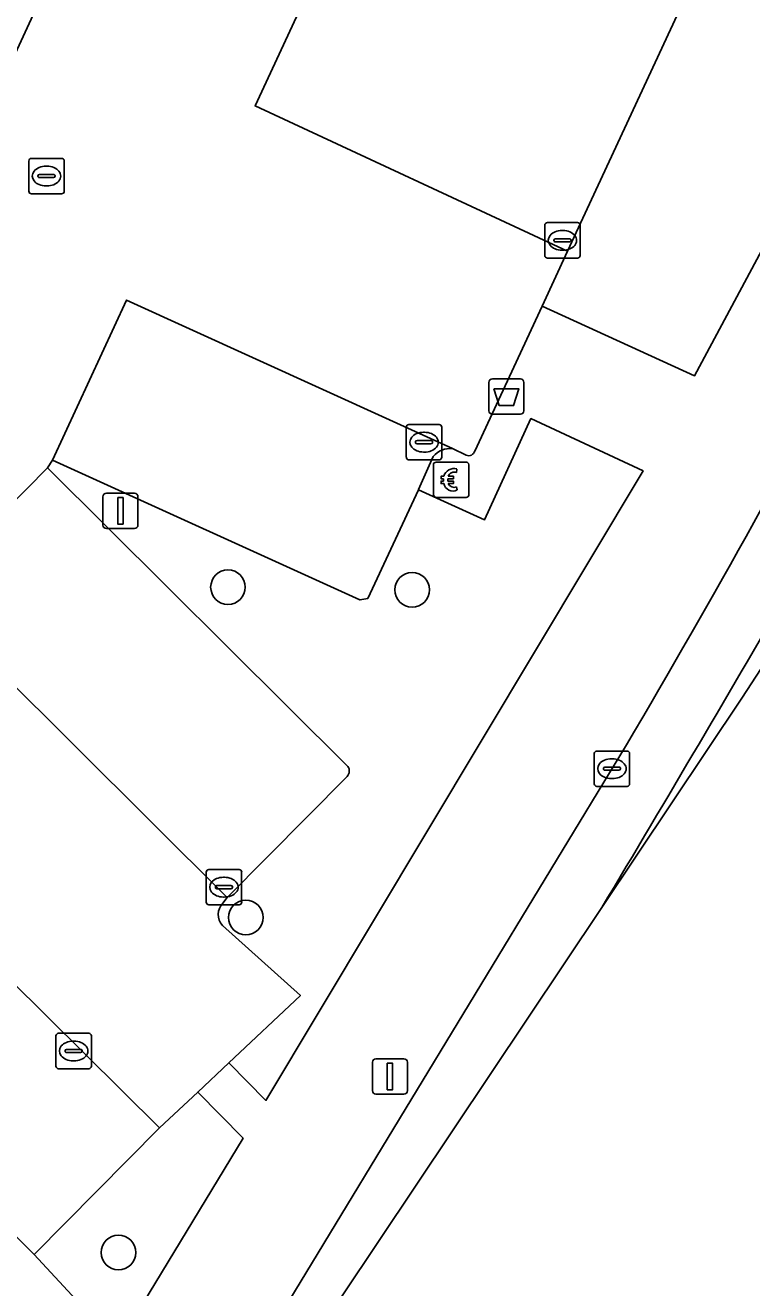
# Model space of a CAD drawing. Extents: x 160102 to 160934, y 382045 to 382923.
# Drawn here: x 160833.24 to 160853.77, y 382684.69 to 382720.36 of the extents above; entities that cross this region are included whole.
import ezdxf

# ---------------------------------------------------------------- set-up
doc = ezdxf.new("R2010")
doc.units = 0
for name, color, linetype in [('IMGEO_Afvalbak', 7, 'Continuous'), ('IMGEO_Betaalautomaat', 7, 'Continuous'), ('IMGEO_Boom', 7, 'Continuous'), ('IMGEO_Groenvoorziening', 7, 'Continuous'), ('IMGEO_Haag', 7, 'Continuous'), ('IMGEO_Kolk', 7, 'Continuous'), ('IMGEO_Lichtmast', 7, 'Continuous'), ('IMGEO_Parkeervlak_open', 7, 'Continuous'), ('IMGEO_Rijbaan_lokaal_gesloten', 7, 'Continuous'), ('IMGEO_Rijbaan_lokaal_open', 7, 'Continuous'), ('IMGEO_Rioolput', 7, 'Continuous'), ('IMGEO_Voetpad_open', 7, 'Continuous')]:
    doc.layers.add(name, color=color, linetype=linetype)

msp = doc.modelspace()

# ---------------------------------------------------------------- linework, layer by layer
at = {"layer": 'IMGEO_Afvalbak'}
for p, q in [((160846.34, 382709.47), (160846.34, 382710.27)), ((160846.34, 382710.27), (160846.34, 382709.47)), ((160846.44, 382710.37), (160847.23, 382710.37)), ((160847.23, 382710.37), (160846.44, 382710.37)), ((160847.33, 382710.27), (160847.33, 382709.47)), ((160847.33, 382709.47), (160847.33, 382710.27)), ((160847.23, 382709.37), (160846.44, 382709.37)), ((160846.44, 382709.37), (160847.23, 382709.37))]:
    msp.add_line(p, q, dxfattribs=at)
msp.add_lwpolyline([(160846.483, 382710.084), (160847.187, 382710.084), (160847.038, 382709.614), (160846.632, 382709.614), (160846.483, 382710.084)], dxfattribs=at)
for centre, start, end in [((160846.44, 382710.27), 90, 180), ((160846.44, 382710.27), 90, 180), ((160847.23, 382710.27), 0, 90), ((160847.23, 382710.27), 360, 90), ((160846.44, 382709.47), 180, 270), ((160846.44, 382709.47), 180, 270), ((160847.23, 382709.47), 270, 0), ((160847.23, 382709.47), 270, 0)]:
    msp.add_arc(centre, 0.1, start, end, dxfattribs=at)
at = {"layer": 'IMGEO_Betaalautomaat'}
for p, q in [((160844.851, 382708.018), (160845.692, 382708.018)), ((160845.692, 382708.018), (160844.851, 382708.018)), ((160845.775, 382707.944), (160845.775, 382707.103)), ((160845.775, 382707.103), (160845.775, 382707.944)), ((160844.776, 382707.094), (160844.776, 382707.935)), ((160844.776, 382707.935), (160844.776, 382707.094)), ((160845.438, 382707.823), (160845.421, 382707.723)), ((160845.059, 382707.482), (160845.059, 382707.55)), ((160845.18, 382707.55), (160845.18, 382707.482)), ((160845.425, 382707.317), (160845.447, 382707.23)), ((160845.701, 382707.019), (160844.86, 382707.019)), ((160844.86, 382707.019), (160845.701, 382707.019))]:
    msp.add_line(p, q, dxfattribs=at)
for points in [[(160845.059, 382707.55), (160844.99, 382707.55), (160844.99, 382707.619), (160845.069, 382707.619)], [(160845.191, 382707.619), (160845.338, 382707.619), (160845.338, 382707.55), (160845.18, 382707.55)], [(160845.064, 382707.413), (160844.99, 382707.413), (160844.99, 382707.482), (160845.059, 382707.482)], [(160845.18, 382707.482), (160845.338, 382707.482), (160845.338, 382707.413), (160845.194, 382707.413)]]:
    msp.add_lwpolyline(points, dxfattribs=at)
for centre, radius, start, end in [((160844.854, 382707.941), 0.0779, 92.4484, 184.2845), ((160844.854, 382707.941), 0.0779, 92.4484, 184.2845), ((160845.698, 382707.941), 0.0779, 2.4484, 94.2845), ((160845.698, 382707.941), 0.0779, 2.4484, 94.2845), ((160845.352, 382707.543), 0.293, 73.014, 165.0139), ((160845.358, 382707.556), 0.179, 69.3236, 159.5683), ((160845.325, 382707.468), 0.267, 191.8096, 297.0389), ((160845.358, 382707.483), 0.179, 202.7625, 291.8693), ((160844.854, 382707.097), 0.0779, 182.4484, 274.2845), ((160844.854, 382707.097), 0.0779, 182.4484, 274.2845), ((160845.698, 382707.097), 0.0779, 272.4484, 4.2845), ((160845.698, 382707.097), 0.0779, 272.4484, 4.2845)]:
    msp.add_arc(centre, radius, start, end, dxfattribs=at)
at = {"layer": 'IMGEO_Boom'}
for centre in [(160838.969, 382704.484), (160844.172, 382704.41), (160839.474, 382695.15), (160835.875, 382685.683)]:
    msp.add_circle(centre, 0.489, dxfattribs=at)
at = {"layer": 'IMGEO_Groenvoorziening'}
for points in [[(160852.644, 382722.785), (160848.566, 382713.977), (160847.846, 382712.429), (160852.146, 382710.453), (160859.131, 382723.493), (160855.848, 382725.002)], [(160850.697, 382707.768), (160847.526, 382709.246), (160846.215, 382706.384), (160845.594, 382706.667), (160844.349, 382707.235), (160842.917, 382704.164), (160842.697, 382704.122), (160834.008, 382708.07), (160833.874, 382707.859), (160842.353, 382699.42)], [(160838.814, 382694.923), (160841.018, 382692.945), (160838.991, 382691.04), (160840.041, 382689.981), (160850.697, 382707.768)], [(160842.334, 382699.135), (160838.949, 382695.716), (160838.824, 382695.554)]]:
    msp.add_lwpolyline(points, dxfattribs=at)
msp.add_lwpolyline([(160838.114, 382690.217), (160837.035, 382689.203), (160833.497, 382685.627), (160835.861, 382683.078), (160839.394, 382688.917)], close=True, dxfattribs=at)
for centre, radius, start, end in [((160842.184, 382699.288), 0.214, 314.3328, 38.0391), ((160839.166, 382695.233), 0.469, 136.8124, 221.3717)]:
    msp.add_arc(centre, radius, start, end, dxfattribs=at)
at = {"layer": 'IMGEO_Haag'}
for points in [[(160838.814, 382694.923), (160841.018, 382692.945), (160838.991, 382691.04), (160840.041, 382689.981), (160850.697, 382707.768), (160847.526, 382709.246), (160846.215, 382706.384)], [(160846.215, 382706.384), (160845.594, 382706.667), (160844.349, 382707.235), (160842.917, 382704.164), (160842.697, 382704.122), (160834.008, 382708.07), (160833.874, 382707.859), (160842.353, 382699.42)], [(160842.334, 382699.135), (160838.949, 382695.716), (160838.824, 382695.554)]]:
    msp.add_lwpolyline(points, dxfattribs=at)
for centre, radius, start, end in [((160842.184, 382699.288), 0.214, 314.3328, 38.0391), ((160839.166, 382695.233), 0.469, 136.8124, 221.3717)]:
    msp.add_arc(centre, radius, start, end, dxfattribs=at)
at = {"layer": 'IMGEO_Kolk'}
for p, q in [((160847.993, 382714.784), (160848.845, 382714.784)), ((160847.918, 382713.858), (160847.918, 382714.71)), ((160848.406, 382714.564), (160848.431, 382714.564)), ((160848.919, 382714.71), (160848.919, 382713.858)), ((160848.177, 382714.278), (160848.177, 382714.29)), ((160848.615, 382714.241), (160848.217, 382714.241)), ((160848.22, 382714.327), (160848.618, 382714.327)), ((160848.661, 382714.29), (160848.661, 382714.278)), ((160848.845, 382713.784), (160847.993, 382713.784)), ((160848.429, 382714.004), (160848.404, 382714.004)), ((160844.083, 382709.081), (160844.935, 382709.081)), ((160844.008, 382708.155), (160844.008, 382709.007)), ((160844.496, 382708.861), (160844.521, 382708.861)), ((160845.009, 382709.007), (160845.009, 382708.155)), ((160844.267, 382708.575), (160844.267, 382708.587)), ((160844.705, 382708.538), (160844.307, 382708.538)), ((160844.31, 382708.624), (160844.708, 382708.624)), ((160844.519, 382708.301), (160844.494, 382708.301)), ((160844.751, 382708.587), (160844.751, 382708.575)), ((160844.935, 382708.081), (160844.083, 382708.081)), ((160849.316, 382698.928), (160849.316, 382699.78)), ((160849.391, 382699.854), (160850.243, 382699.854)), ((160850.317, 382699.78), (160850.317, 382698.928)), ((160849.618, 382699.397), (160850.016, 382699.397)), ((160849.804, 382699.634), (160849.829, 382699.634)), ((160849.575, 382699.348), (160849.575, 382699.36)), ((160850.013, 382699.311), (160849.615, 382699.311)), ((160849.827, 382699.074), (160849.802, 382699.074)), ((160850.059, 382699.36), (160850.059, 382699.348)), ((160850.243, 382698.854), (160849.391, 382698.854)), ((160838.355, 382695.581), (160838.355, 382696.433)), ((160838.43, 382696.507), (160839.282, 382696.507)), ((160838.843, 382696.287), (160838.868, 382696.287)), ((160839.356, 382696.433), (160839.356, 382695.581)), ((160838.614, 382696.001), (160838.614, 382696.013)), ((160839.052, 382695.964), (160838.654, 382695.964)), ((160838.657, 382696.05), (160839.055, 382696.05)), ((160839.098, 382696.013), (160839.098, 382696.001)), ((160839.282, 382695.507), (160838.43, 382695.507)), ((160838.866, 382695.727), (160838.841, 382695.727)), ((160834.109, 382690.952), (160834.109, 382691.804)), ((160834.184, 382691.878), (160835.036, 382691.878)), ((160834.597, 382691.658), (160834.622, 382691.658)), ((160835.11, 382691.804), (160835.11, 382690.952)), ((160834.368, 382691.372), (160834.368, 382691.384)), ((160834.806, 382691.335), (160834.408, 382691.335)), ((160834.411, 382691.421), (160834.809, 382691.421)), ((160834.852, 382691.384), (160834.852, 382691.372)), ((160835.036, 382690.878), (160834.184, 382690.878)), ((160834.62, 382691.098), (160834.595, 382691.098))]:
    msp.add_line(p, q, dxfattribs=at)
for points in [[(160847.993, 382714.784), (160848.845, 382714.784)], [(160847.918, 382713.858), (160847.918, 382714.71)], [(160848.919, 382714.71), (160848.919, 382713.858)], [(160848.845, 382713.784), (160847.993, 382713.784)], [(160844.083, 382709.081), (160844.935, 382709.081)], [(160844.008, 382708.155), (160844.008, 382709.007)], [(160845.009, 382709.007), (160845.009, 382708.155)], [(160844.935, 382708.081), (160844.083, 382708.081)], [(160849.316, 382698.928), (160849.316, 382699.78)], [(160849.391, 382699.854), (160850.243, 382699.854)], [(160850.317, 382699.78), (160850.317, 382698.928)], [(160850.243, 382698.854), (160849.391, 382698.854)], [(160838.355, 382695.581), (160838.355, 382696.433)], [(160838.43, 382696.507), (160839.282, 382696.507)], [(160839.356, 382696.433), (160839.356, 382695.581)], [(160839.282, 382695.507), (160838.43, 382695.507)], [(160834.109, 382690.952), (160834.109, 382691.804)], [(160834.184, 382691.878), (160835.036, 382691.878)], [(160835.11, 382691.804), (160835.11, 382690.952)], [(160835.036, 382690.878), (160834.184, 382690.878)]]:
    msp.add_lwpolyline(points, dxfattribs=at)
for centre, radius, start, end in [((160847.995, 382714.708), 0.0765, 91.552, 178.448), ((160847.995, 382714.708), 0.0765, 91.552, 178.448), ((160848.843, 382714.708), 0.0765, 1.552, 88.448), ((160848.843, 382714.708), 0.0765, 1.552, 88.448), ((160848.217, 382714.287), 0.0403, 85.8775, 175.7526), ((160848.214, 382714.277), 0.0366, 178.938, 274.7102), ((160848.618, 382714.284), 0.043, 264.8664, 352.4533), ((160848.622, 382714.289), 0.0386, 1.7309, 96.639), ((160847.995, 382713.86), 0.0765, 181.552, 268.448), ((160847.995, 382713.86), 0.0765, 181.552, 268.448), ((160848.843, 382713.86), 0.0765, 271.552, 358.448), ((160848.843, 382713.86), 0.0765, 271.552, 358.448), ((160844.085, 382709.005), 0.0765, 91.552, 178.448), ((160844.085, 382709.005), 0.0765, 91.552, 178.448), ((160844.933, 382709.005), 0.0765, 1.552, 88.448), ((160844.933, 382709.005), 0.0765, 1.552, 88.448), ((160844.307, 382708.584), 0.0403, 85.8775, 175.7526), ((160844.304, 382708.574), 0.0366, 178.938, 274.7102), ((160844.708, 382708.581), 0.043, 264.8664, 352.4533), ((160844.712, 382708.586), 0.0386, 1.7309, 96.639), ((160844.085, 382708.157), 0.0765, 181.552, 268.448), ((160844.085, 382708.157), 0.0765, 181.552, 268.448), ((160844.933, 382708.157), 0.0765, 271.552, 358.448), ((160844.933, 382708.157), 0.0765, 271.552, 358.448), ((160849.393, 382699.778), 0.0765, 91.552, 178.448), ((160849.393, 382699.778), 0.0765, 91.552, 178.448), ((160850.241, 382699.778), 0.0765, 1.552, 88.448), ((160850.241, 382699.778), 0.0765, 1.552, 88.448), ((160849.615, 382699.357), 0.0403, 85.8775, 175.7526), ((160850.02, 382699.359), 0.0386, 1.7309, 96.639), ((160849.612, 382699.347), 0.0366, 178.938, 274.7102), ((160850.016, 382699.354), 0.043, 264.8664, 352.4533), ((160849.393, 382698.93), 0.0765, 181.552, 268.448), ((160849.393, 382698.93), 0.0765, 181.552, 268.448), ((160850.241, 382698.93), 0.0765, 271.552, 358.448), ((160850.241, 382698.93), 0.0765, 271.552, 358.448), ((160838.432, 382696.431), 0.0765, 91.552, 178.448), ((160838.432, 382696.431), 0.0765, 91.552, 178.448), ((160839.28, 382696.431), 0.0765, 1.552, 88.448), ((160839.28, 382696.431), 0.0765, 1.552, 88.448), ((160838.654, 382696.01), 0.0403, 85.8775, 175.7526), ((160838.651, 382696), 0.0366, 178.938, 274.7102), ((160839.055, 382696.007), 0.043, 264.8664, 352.4533), ((160839.059, 382696.012), 0.0386, 1.7309, 96.639), ((160838.432, 382695.583), 0.0765, 181.552, 268.448), ((160838.432, 382695.583), 0.0765, 181.552, 268.448), ((160839.28, 382695.583), 0.0765, 271.552, 358.448), ((160839.28, 382695.583), 0.0765, 271.552, 358.448), ((160834.186, 382691.802), 0.0765, 91.552, 178.448), ((160834.186, 382691.802), 0.0765, 91.552, 178.448), ((160835.034, 382691.802), 0.0765, 1.552, 88.448), ((160835.034, 382691.802), 0.0765, 1.552, 88.448), ((160834.408, 382691.381), 0.0403, 85.8775, 175.7526), ((160834.405, 382691.371), 0.0366, 178.938, 274.7102), ((160834.809, 382691.378), 0.043, 264.8664, 352.4533), ((160834.813, 382691.383), 0.0386, 1.7309, 96.639), ((160834.186, 382690.954), 0.0765, 181.552, 268.448), ((160834.186, 382690.954), 0.0765, 181.552, 268.448), ((160835.034, 382690.954), 0.0765, 271.552, 358.448), ((160835.034, 382690.954), 0.0765, 271.552, 358.448)]:
    msp.add_arc(centre, radius, start, end, dxfattribs=at)
for centre, major_axis, ratio, start_param, end_param in [((160848.405, 382714.284), (-0.387, 0.002), 0.722429, 4.712389, 7.853982), ((160848.43, 382714.284), (-0.39, 0.002), 0.717154, 1.570796, 4.712389), ((160844.495, 382708.581), (-0.387, 0.002), 0.722429, 4.712389, 7.853982), ((160844.52, 382708.581), (-0.39, 0.002), 0.717154, 1.570796, 4.712389), ((160849.803, 382699.354), (-0.387, 0.002), 0.722429, 4.712389, 7.853982), ((160849.828, 382699.354), (-0.39, 0.002), 0.717154, 1.570796, 4.712389), ((160838.842, 382696.007), (-0.387, 0.002), 0.722429, 4.712389, 7.853982), ((160838.867, 382696.007), (-0.39, 0.002), 0.717154, 1.570796, 4.712389), ((160834.596, 382691.378), (-0.387, 0.002), 0.722429, 4.712389, 7.853982), ((160834.621, 382691.378), (-0.39, 0.002), 0.717154, 1.570796, 4.712389)]:
    msp.add_ellipse(centre, major_axis=major_axis, ratio=ratio, start_param=start_param, end_param=end_param, dxfattribs=at)
at = {"layer": 'IMGEO_Lichtmast'}
for p, q in [((160835.437, 382706.24), (160835.437, 382707.04)), ((160835.437, 382707.04), (160835.437, 382706.24)), ((160835.537, 382707.14), (160836.327, 382707.14)), ((160836.327, 382707.14), (160835.537, 382707.14)), ((160836.427, 382707.04), (160836.427, 382706.24)), ((160836.427, 382706.24), (160836.427, 382707.04)), ((160836.327, 382706.14), (160835.537, 382706.14)), ((160835.537, 382706.14), (160836.327, 382706.14)), ((160843.05, 382690.258), (160843.05, 382691.058)), ((160843.05, 382691.058), (160843.05, 382690.258)), ((160843.15, 382691.158), (160843.94, 382691.158)), ((160843.94, 382691.158), (160843.15, 382691.158)), ((160844.04, 382691.058), (160844.04, 382690.258)), ((160844.04, 382690.258), (160844.04, 382691.058)), ((160843.94, 382690.158), (160843.15, 382690.158)), ((160843.15, 382690.158), (160843.94, 382690.158))]:
    msp.add_line(p, q, dxfattribs=at)
for points in [[(160835.857, 382707.015), (160836.007, 382707.015), (160836.007, 382706.265), (160835.857, 382706.265), (160835.857, 382707.015)], [(160843.47, 382691.033), (160843.62, 382691.033), (160843.62, 382690.283), (160843.47, 382690.283), (160843.47, 382691.033)]]:
    msp.add_lwpolyline(points, dxfattribs=at)
for centre, start, end in [((160835.537, 382707.04), 90, 180), ((160835.537, 382707.04), 90, 180), ((160836.327, 382707.04), 0, 90), ((160836.327, 382707.04), 360, 90), ((160835.537, 382706.24), 180, 270), ((160835.537, 382706.24), 180, 270), ((160836.327, 382706.24), 270, 0), ((160836.327, 382706.24), 270, 0), ((160843.15, 382691.058), 90, 180), ((160843.15, 382691.058), 90, 180), ((160843.94, 382691.058), 0, 90), ((160843.94, 382691.058), 360, 90), ((160843.15, 382690.258), 180, 270), ((160843.15, 382690.258), 180, 270), ((160843.94, 382690.258), 270, 0), ((160843.94, 382690.258), 270, 0)]:
    msp.add_arc(centre, 0.1, start, end, dxfattribs=at)
at = {"layer": 'IMGEO_Parkeervlak_open'}
for points in [[(160832.435, 382718.448), (160840.341, 382735.558)], [(160853.158, 382722.958), (160843.975, 382727.217), (160839.733, 382718.082), (160848.566, 382713.977), (160852.644, 382722.785)], [(160845.311, 382708.398), (160836.104, 382712.594), (160834.008, 382708.07), (160842.697, 382704.122), (160842.917, 382704.164), (160844.349, 382707.235), (160844.351, 382707.24), (160844.766, 382708.18)], [(160842.353, 382699.42), (160833.874, 382707.859), (160830.337, 382704.277), (160838.949, 382695.716), (160842.334, 382699.135)], [(160823.328, 382695.721), (160829.618, 382689.503), (160833.497, 382685.627), (160837.035, 382689.203), (160826.431, 382699.712)]]:
    msp.add_lwpolyline(points, dxfattribs=at)
for centre, radius, start, end in [((160845.243, 382707.778), 0.624, 83.7374, 139.8654), ((160842.184, 382699.288), 0.214, 314.3328, 38.0391)]:
    msp.add_arc(centre, radius, start, end, dxfattribs=at)
at = {"layer": 'IMGEO_Rijbaan_lokaal_gesloten'}
msp.add_lwpolyline([(160850.227, 382700.029), (160839.541, 382682.417), (160830.982, 382668.497), (160829.732, 382666.583), (160819.446, 382650.913), (160815.241, 382644.584), (160812.358, 382640.352), (160805.417, 382630.29), (160798.913, 382620.841), (160796.011, 382616.61), (160795.431, 382615.795), (160796.001, 382615.398), (160835.883, 382675.025), (160849.532, 382695.433)], dxfattribs=at)
for centre, radius, start, end in [((160622.411, 382834.683), 264.635, 329.41411, 332.55045), ((160121.136, 383130.601), 848.489, 329.144463, 329.87094)]:
    msp.add_arc(centre, radius, start, end, dxfattribs=at)
at = {"layer": 'IMGEO_Rijbaan_lokaal_open'}
for points in [[(160848.871, 382738.983), (160847.977, 382739.405), (160849.284, 382742.212), (160857.045, 382758.717), (160858.349, 382761.529), (160864.175, 382773.992), (160870.234, 382786.936), (160865.965, 382790.473), (160865.463, 382789.419), (160862.922, 382784.019), (160860.656, 382779.204), (160859.334, 382776.335), (160855.156, 382767.252), (160854.243, 382765.384), (160851.387, 382759.264), (160847.78, 382751.534), (160846.897, 382749.655), (160841.095, 382737.186), (160840.341, 382735.558), (160832.435, 382718.448), (160829.713, 382712.474)], [(160845.942, 382708.331), (160847.846, 382712.429), (160848.566, 382713.977), (160839.733, 382718.082), (160843.975, 382727.217), (160853.158, 382722.958), (160854.437, 382722.385), (160854.66, 382722.44), (160855.848, 382725.002), (160856.738, 382726.921), (160857.674, 382728.939), (160846.571, 382733.999), (160848.871, 382738.983)], [(160849.532, 382695.433), (160853.491, 382701.352), (160861.131, 382713.088), (160862.964, 382715.042)], [(160838.824, 382695.554), (160838.949, 382695.716), (160830.337, 382704.277), (160833.874, 382707.859), (160834.008, 382708.07), (160836.104, 382712.594), (160845.311, 382708.398), (160845.701, 382708.21)], [(160823.418, 382697.355), (160826.089, 382700.053), (160826.431, 382699.712), (160837.035, 382689.203), (160838.114, 382690.217), (160838.991, 382691.04), (160841.018, 382692.945), (160838.814, 382694.923)]]:
    msp.add_lwpolyline(points, dxfattribs=at)
for centre, radius, start, end in [((160845.767, 382708.38), 0.182, 248.8941, 344.4261), ((160121.136, 383130.601), 848.489, 329.144463, 329.87094), ((160839.166, 382695.233), 0.469, 136.8124, 221.3717)]:
    msp.add_arc(centre, radius, start, end, dxfattribs=at)
at = {"layer": 'IMGEO_Rioolput'}
for p, q in [((160833.342, 382715.674), (160833.342, 382716.526)), ((160833.417, 382716.6), (160834.269, 382716.6)), ((160834.343, 382716.526), (160834.343, 382715.674)), ((160833.83, 382716.38), (160833.855, 382716.38)), ((160833.601, 382716.094), (160833.601, 382716.106)), ((160834.039, 382716.057), (160833.641, 382716.057)), ((160833.644, 382716.143), (160834.042, 382716.143)), ((160833.853, 382715.82), (160833.828, 382715.82)), ((160834.085, 382716.106), (160834.085, 382716.094)), ((160834.269, 382715.6), (160833.417, 382715.6))]:
    msp.add_line(p, q, dxfattribs=at)
for points in [[(160833.342, 382715.674), (160833.342, 382716.526)], [(160833.417, 382716.6), (160834.269, 382716.6)], [(160834.343, 382716.526), (160834.343, 382715.674)], [(160834.269, 382715.6), (160833.417, 382715.6)]]:
    msp.add_lwpolyline(points, dxfattribs=at)
for centre, radius, start, end in [((160833.419, 382716.524), 0.0765, 91.552, 178.448), ((160833.419, 382716.524), 0.0765, 91.552, 178.448), ((160834.267, 382716.524), 0.0765, 1.552, 88.448), ((160834.267, 382716.524), 0.0765, 1.552, 88.448), ((160833.641, 382716.103), 0.0403, 85.8775, 175.7526), ((160833.638, 382716.093), 0.0366, 178.938, 274.7102), ((160834.042, 382716.1), 0.043, 264.8664, 352.4533), ((160834.046, 382716.105), 0.0386, 1.7309, 96.639), ((160833.419, 382715.676), 0.0765, 181.552, 268.448), ((160833.419, 382715.676), 0.0765, 181.552, 268.448), ((160834.267, 382715.676), 0.0765, 271.552, 358.448), ((160834.267, 382715.676), 0.0765, 271.552, 358.448)]:
    msp.add_arc(centre, radius, start, end, dxfattribs=at)
for centre, major_axis, ratio, start_param, end_param in [((160833.829, 382716.1), (-0.387, 0.002), 0.722429, 4.712389, 7.853982), ((160833.854, 382716.1), (-0.39, 0.002), 0.717154, 1.570796, 4.712389)]:
    msp.add_ellipse(centre, major_axis=major_axis, ratio=ratio, start_param=start_param, end_param=end_param, dxfattribs=at)
at = {"layer": 'IMGEO_Voetpad_open'}
for points in [[(160877.92, 382762.125), (160875.47, 382756.281), (160874.085, 382754.152), (160871.428, 382748.493), (160868.872, 382743.049), (160866.322, 382737.618), (160863.684, 382732), (160860.158, 382725.372), (160856.738, 382726.921), (160855.848, 382725.002), (160859.131, 382723.493), (160852.146, 382710.453), (160847.846, 382712.429), (160845.942, 382708.331)], [(160844.766, 382708.18), (160844.351, 382707.24), (160844.349, 382707.235), (160845.594, 382706.667), (160846.215, 382706.384), (160847.526, 382709.246), (160850.697, 382707.768), (160840.041, 382689.981), (160838.991, 382691.04), (160838.114, 382690.217), (160839.394, 382688.917), (160835.861, 382683.078), (160828.076, 382671.233), (160825.508, 382667.307), (160823.328, 382663.975)], [(160845.701, 382708.21), (160845.311, 382708.398)], [(160815.241, 382644.584), (160819.446, 382650.913), (160817.594, 382652.178), (160827.814, 382667.842), (160829.732, 382666.583), (160830.982, 382668.497), (160839.541, 382682.417), (160850.227, 382700.029)]]:
    msp.add_lwpolyline(points, dxfattribs=at)
msp.add_lwpolyline([(160835.861, 382683.078), (160833.497, 382685.627), (160829.618, 382689.503), (160828.283, 382688.201), (160832.296, 382684.125), (160828.426, 382680.337), (160826.925, 382678.87), (160825.065, 382676.344), (160827.689, 382673.202), (160828.076, 382671.233)], close=True, dxfattribs=at)
for centre, radius, start, end in [((160622.411, 382834.683), 264.635, 329.41411, 332.55045), ((160845.243, 382707.778), 0.624, 83.7374, 139.8654), ((160845.767, 382708.38), 0.182, 248.8941, 344.4261)]:
    msp.add_arc(centre, radius, start, end, dxfattribs=at)

doc.saveas('drawing.dxf')
